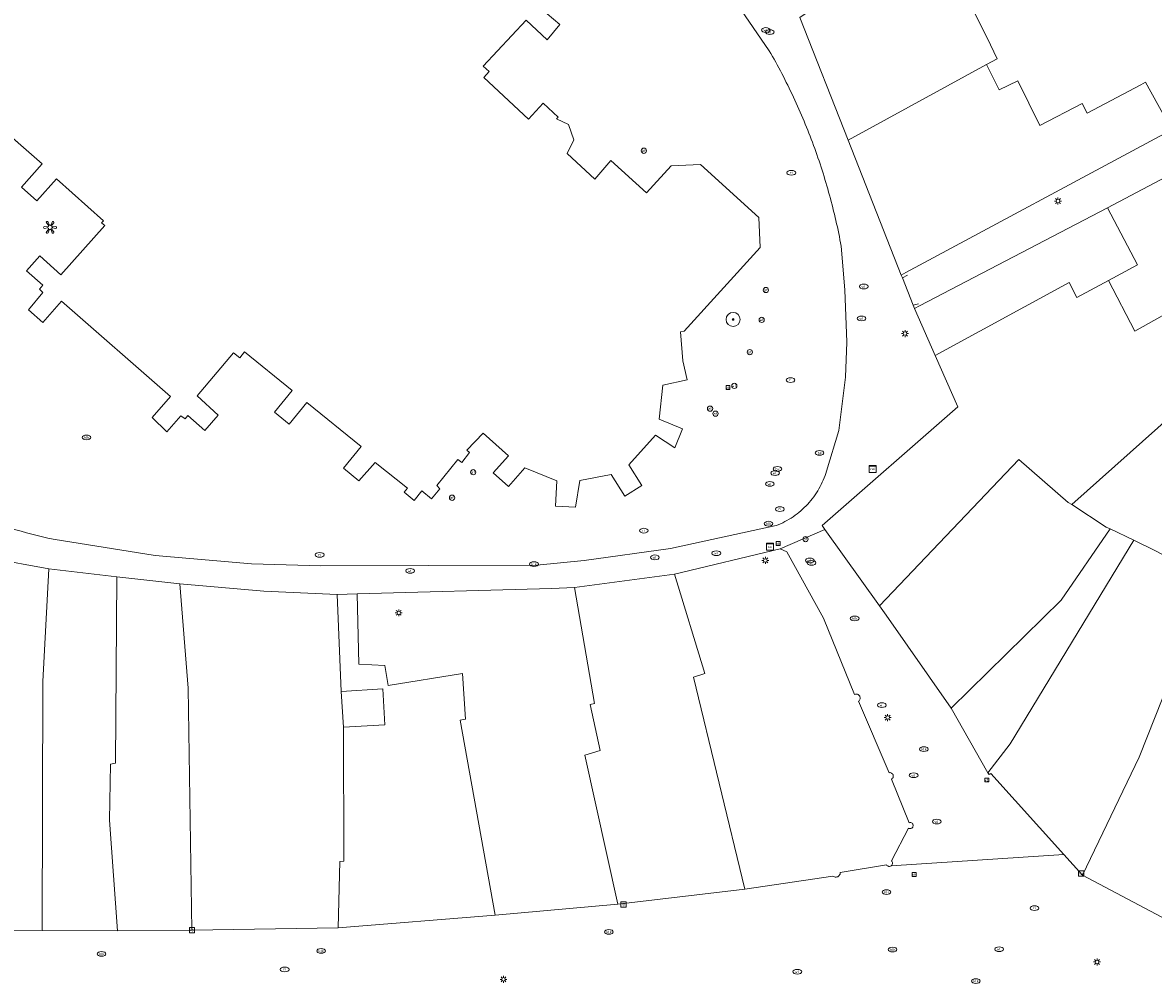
# Model space of a CAD drawing. Header units: metres. Extents: x 187916 to 189411, y 333285 to 334910.
# Tile 342 of 348: x 188749 to 188814, y 334398 to 334453. Entities that reach past the tile are written whole.
import ezdxf
from ezdxf.enums import TextEntityAlignment as Align

# ---------------------------------------------------------------- set-up
doc = ezdxf.new("R2010")
doc.units = ezdxf.units.M
for name, color, linetype, lineweight in [('B-WE-GR-BOOM-S', 253, 'Continuous', 15), ('B-WE-IE-KUNSTOBJECT-S', 253, 'Continuous', 15), ('B-WE-IE-MEUBILAIR-S', 253, 'Continuous', 15), ('B-WE-IE-TERREINAFSCHEIDING_KUNSTMATIG_MUUR-G', 253, 'IE-TERREINAFSCHEIDING_KUNSTMATIG-SO', 15), ('B-WE-OG-BEBOUWING-GV', 253, 'Continuous', 15), ('B-WE-OG-TERREIN_ERF-GV', 253, 'Continuous', 15), ('B-WE-VH-OPENVERHARDING_SIERBESTRATING-GV', 253, 'Continuous', 15), ('B-WE-VH-OPENVERHARDING_STRAATBAKSTEEN-GV', 253, 'Continuous', 15)]:
    doc.layers.add(name, color=color, linetype=linetype, lineweight=lineweight)
doc.styles.add('NLCS-ISO', font='NLCS-ISO.ttf')
doc.linetypes.add('IE-TERREINAFSCHEIDING_KUNSTMATIG-SO', pattern='A,4,[82,NLCS.SHX,S=0.75,R=90,X=0,Y=0],4,-2', length=10)

# ---------------------------------------------------------------- blocks, each defined once
blk = doc.blocks.new('SIE-MEUBILAIR_BORD_VERKEER-SO')
blk.add_lwpolyline([(-0.5625, -0.5625), (0.5625, -0.5625), (0.5625, 0.5625), (-0.5625, 0.5625)], close=True)
at = {"style": 'NLCS-ISO'}
blk.add_text('vb', height=0.75, dxfattribs=at).set_placement((0, 0), align=Align.MIDDLE_CENTER)
blk = doc.blocks.new('SIE-MEUBILAIR_BORD_LOCATIEPAAL-SO')
blk.add_lwpolyline([(-0.75, -0.75), (0.75, -0.75), (0.75, 0.75), (-0.75, 0.75)], close=True)
at = {"style": 'NLCS-ISO'}
blk.add_text('lp', height=0.75, dxfattribs=at).set_placement((0.01, 0.12), align=Align.MIDDLE_CENTER)
blk = doc.blocks.new('SIE-MEUBILAIR_KAST_CAI-SO')
for points in [[(-1, 1), (1, 1), (1, 0.84), (-1, 0.84)], [(-1, 0.76), (1, 0.76), (1, -1), (-1, -1)]]:
    blk.add_lwpolyline(points, close=True)
at = {"style": 'NLCS-ISO'}
blk.add_text('cai', height=0.75, dxfattribs=at).set_placement((0, 0), align=Align.MIDDLE_CENTER)
blk = doc.blocks.new('SIE-MEUBILAIR_PAAL_LICHTMAST-SO')
for points in [[(-0.62, 0), (-1, 0)], [(-0.71, 0.71), (-0.44, 0.44)], [(0, 1), (0, 0.62)], [(0.44, 0.44), (0.71, 0.71)], [(1, 0), (0.62, 0)], [(-0.71, -0.71), (-0.44, -0.44)], [(0, -0.62), (0, -1)], [(0.44, -0.44), (0.71, -0.71)]]:
    blk.add_lwpolyline(points)
blk.add_circle((0, 0), 0.5)
blk = doc.blocks.new('SIE-MEUBILAIR_PAAL_AFSLUITPAAL-SO')
blk.add_circle((0, 0), 0.75)
at = {"style": 'NLCS-ISO'}
blk.add_text('af', height=0.75, dxfattribs=at).set_placement((0, 0.05), align=Align.MIDDLE_CENTER)
blk = doc.blocks.new('SIE-MEUBILAIR_PUT_BRANDKRAAN-SO')
blk.add_ellipse((0, 0), major_axis=(1.25, 0), ratio=0.54)
at = {"style": 'NLCS-ISO'}
blk.add_text('bk', height=0.75, dxfattribs=at).set_placement((0.03, 0), align=Align.MIDDLE_CENTER)
blk = doc.blocks.new('SIE-MEUBILAIR_PUT_KOLK-SO')
blk.add_ellipse((0, 0), major_axis=(1.25, 0), ratio=0.54)
at = {"style": 'NLCS-ISO'}
blk.add_text('klk', height=0.75, dxfattribs=at).set_placement((0.03, 0), align=Align.MIDDLE_CENTER)
blk = doc.blocks.new('SIE-MEUBILAIR_PUT_WATERLEIDINGPUT-SO')
blk.add_ellipse((0, 0), major_axis=(1.25, 0), ratio=0.54)
at = {"style": 'NLCS-ISO'}
blk.add_text('wl', height=0.75, dxfattribs=at).set_placement((-0.14, 0), align=Align.MIDDLE_CENTER)
blk = doc.blocks.new('SIE-MEUBILAIR_PUT_RIOOLPUT-SO')
blk.add_ellipse((0, 0), major_axis=(1.25, 0), ratio=0.54)
at = {"style": 'NLCS-ISO'}
blk.add_text('ri', height=0.75, dxfattribs=at).set_placement((-0.04, 0.07), align=Align.MIDDLE_CENTER)
blk = doc.blocks.new('SIE-KUNSTOBJECT-SO')
at = {"flags": 128}
blk.add_lwpolyline([(0.27, -0.73, 0.700208), (-0.27, -0.73), (-0.56, -1.53, -1), (-1.05, -1.25), (-0.5, -0.6, 0.700208), (-0.77, -0.13), (-1.6, -0.28, -1), (-1.6, 0.28), (-0.77, 0.13, 0.700208), (-0.5, 0.6), (-1.05, 1.25, -1), (-0.56, 1.53), (-0.27, 0.73, 0.700208), (0.27, 0.73), (0.56, 1.53, -1), (1.05, 1.25), (0.5, 0.6, 0.700208), (0.77, 0.13), (1.6, 0.28, -1), (1.6, -0.28), (0.77, -0.13, 0.700208), (0.5, -0.6), (1.05, -1.25, -1), (0.56, -1.53)], format="xyb", close=True, dxfattribs=at)
blk = doc.blocks.new('SGR-BOOM_GBKN-SO')
at = {"linetype": 'ByBlock', "lineweight": 18}
h = blk.add_hatch(color=0, dxfattribs=at)
h.dxf.hatch_style = 1
edge = h.paths.add_edge_path()
edge.add_arc((0, 0), 0.25, 0, 360)
at = {"color": 0, "linetype": 'ByBlock', "lineweight": 18}
for radius in [2, 0.25]:
    blk.add_circle((0, 0), radius, dxfattribs=at)
at = {"color": 0, "linetype": 'ByBlock', "lineweight": 18, "style": 'NLCS-ISO'}
blk.add_attdef('SOORT', (2.5, 0), '', height=1.5, dxfattribs=at)
blk = doc.blocks.new('DTM')
at = {"layer": 'B-WE-IE-TERREINAFSCHEIDING_KUNSTMATIG_MUUR-G', "ltscale": 0.2, "flags": 128}
for points in [[(188811.603, 334442.211), (188815.611, 334444.319)], [(188799.853, 334438.196), (188799.785, 334438.353)], [(188800.133, 334438.347), (188799.853, 334438.196)], [(188800.761, 334436.71), (188800.455, 334436.624)], [(188800.455, 334436.624), (188800.531, 334436.431)]]:
    blk.add_lwpolyline(points, dxfattribs=at)
at = {"layer": 'B-WE-OG-BEBOUWING-GV', "ltscale": 0.2, "flags": 128}
for points in [[(188747.63, 334447.274), (188750.579, 334444.73), (188749.401, 334443.38), (188750.268, 334442.602), (188751.403, 334443.867), (188754.082, 334441.463), (188753.982, 334441.351), (188754.168, 334441.184), (188751.649, 334438.367), (188750.451, 334439.45), (188749.68, 334438.602), (188750.619, 334437.778), (188750.431, 334437.54), (188750.622, 334437.342), (188749.794, 334436.366), (188750.624, 334435.641), (188751.676, 334436.847), (188757.931, 334431.391), (188756.879, 334430.185), (188757.712, 334429.378), (188758.522, 334430.285), (188758.762, 334430.111), (188758.913, 334430.307), (188759.888, 334429.448), (188760.659, 334430.323), (188759.453, 334431.431), (188761.541, 334433.89), (188761.89, 334433.606), (188762.174, 334433.955), (188764.887, 334431.743), (188763.876, 334430.503), (188764.728, 334429.808), (188765.739, 334431.048), (188768.839, 334428.52), (188767.828, 334427.28), (188768.712, 334426.559), (188769.658, 334427.611), (188771.492, 334426.142), (188771.304, 334425.908), (188771.892, 334425.437), (188772.324, 334425.997), (188772.88, 334425.525), (188773.355, 334426.106), (188773.185, 334426.29), (188774.376, 334427.791), (188774.604, 334427.618), (188775.053, 334428.191), (188774.908, 334428.318), (188775.844, 334429.302), (188777.282, 334427.989), (188776.414, 334427.021), (188777.295, 334426.231), (188778.214, 334427.311), (188780.046, 334426.57), (188779.976, 334425.112), (188781.13, 334425.045), (188781.364, 334426.588), (188783.171, 334426.933), (188783.949, 334425.679), (188784.926, 334426.302), (188784.173, 334427.483), (188785.705, 334429.172), (188786.817, 334428.458), (188787.249, 334429.535), (188785.913, 334430.092), (188786.126, 334432.04), (188787.527, 334432.354), (188787.262, 334433.438), (188787.138, 334435.099), (188787.341, 334435.131), (188791.701, 334439.928), (188791.618, 334441.645), (188788.285, 334444.682), (188786.607, 334444.617), (188785.184, 334443.052), (188783.139, 334444.908), (188782.232, 334443.849), (188780.641, 334445.324), (188781.028, 334446.088), (188780.716, 334446.982), (188780.041, 334447.291), (188780.136, 334447.403), (188779.277, 334448.204), (188778.425, 334447.289), (188775.864, 334449.674), (188776.17, 334450.004), (188775.841, 334450.31), (188778.295, 334452.945), (188779.502, 334451.82), (188780.219, 334452.71), (188779.147, 334453.622)], [(188814.474, 334429.594), (188809.545, 334425.197), (188811.524, 334423.915), (188811.75, 334423.806), (188813.102, 334423.156), (188814.389, 334422.537)], [(188816.998, 334419.781), (188813.399, 334410.738), (188810.165, 334403.964), (188816.007, 334400.873)]]:
    blk.add_lwpolyline(points, dxfattribs=at)
for points in [[(188810.368, 334464.003), (188810.2, 334464.125), (188808.864, 334463.193), (188807.366, 334462.147), (188807.253, 334462.068), (188802.641, 334458.955), (188793.969, 334453.102), (188796.738, 334446.079), (188804.667, 334450.407), (188805.278, 334450.741), (188804.888, 334451.536), (188803.294, 334454.783), (188804.464, 334455.357), (188806.206, 334456.213), (188805.982, 334456.668), (188807.462, 334457.395), (188807.119, 334458.093), (188809.099, 334459.065), (188811.872, 334453.984), (188816.026, 334456.168), (188812.791, 334460.648)], [(188799.785, 334438.353), (188800.053, 334438.497), (188814.849, 334446.446), (188815.274, 334446.674), (188813.773, 334449.394), (188813.502, 334449.251), (188810.423, 334447.63), (188810.15, 334448.187), (188807.721, 334446.909), (188806.457, 334449.482), (188805.38, 334448.954), (188804.667, 334450.407), (188796.738, 334446.079)], [(188811.603, 334442.211), (188800.826, 334436.585), (188800.531, 334436.431), (188801.725, 334433.736), (188809.393, 334437.915), (188809.844, 334437.059), (188811.66, 334438.048), (188813.311, 334438.94)], [(188811.66, 334438.048), (188809.844, 334437.059), (188809.393, 334437.915), (188801.725, 334433.736), (188803.023, 334430.808), (188795.244, 334424.004), (188795.403, 334423.782), (188798.527, 334419.408), (188806.525, 334427.791), (188809.343, 334425.328), (188809.545, 334425.197), (188814.474, 334429.594), (188817.424, 334432.246), (188821.166, 334435.562), (188819.418, 334438.659), (188813.161, 334435.127)], [(188811.75, 334423.806), (188811.524, 334423.915), (188809.545, 334425.197), (188809.343, 334425.328), (188806.525, 334427.791), (188798.527, 334419.408), (188798.919, 334418.859), (188802.649, 334413.539), (188808.939, 334419.726)], [(188811.75, 334423.806), (188808.939, 334419.726), (188802.649, 334413.539), (188804.749, 334409.841), (188806.016, 334411.501), (188813.102, 334423.156)], [(188813.102, 334423.156), (188806.016, 334411.501), (188804.749, 334409.841), (188804.807, 334409.738), (188804.903, 334409.792), (188809.096, 334405.148), (188810.165, 334403.964), (188813.399, 334410.738), (188816.998, 334419.781), (188816.573, 334421.358), (188814.389, 334422.537)], [(188797.112, 334414.324), (188795.328, 334418.702), (188793.224, 334422.485), (188792.848, 334422.665), (188786.785, 334421.213), (188788.536, 334415.52), (188787.873, 334415.312), (188790.827, 334403.167), (188795.865, 334403.915), (188795.906, 334403.888), (188795.952, 334403.869), (188796, 334403.858), (188796.05, 334403.858), (188796.099, 334403.866), (188796.145, 334403.884), (188796.187, 334403.91), (188796.223, 334403.944), (188796.252, 334403.984), (188796.273, 334404.029), (188796.285, 334404.077), (188796.287, 334404.127), (188798.934, 334404.562), (188798.94, 334404.553), (188798.947, 334404.544), (188798.954, 334404.535), (188798.961, 334404.527), (188798.969, 334404.52), (188798.978, 334404.513), (188798.987, 334404.506), (188798.996, 334404.5), (188799.049, 334404.478), (188799.077, 334404.473), (188799.106, 334404.473), (188799.161, 334404.485), (188799.211, 334404.514), (188799.239, 334404.542), (188799.261, 334404.575), (188799.275, 334404.612), (188799.281, 334404.652), (188799.279, 334404.691), (188799.268, 334404.729), (188799.249, 334404.764), (188799.224, 334404.795), (188800.193, 334406.668), (188800.224, 334406.652), (188800.257, 334406.642), (188800.292, 334406.64), (188800.327, 334406.644), (188800.36, 334406.655), (188800.39, 334406.673), (188800.416, 334406.696), (188800.437, 334406.724), (188800.452, 334406.756), (188800.46, 334406.79), (188800.461, 334406.825), (188800.456, 334406.859), (188800.443, 334406.892), (188800.424, 334406.921), (188800.399, 334406.946), (188800.37, 334406.965), (188800.338, 334406.979), (188800.304, 334406.985), (188800.269, 334406.985), (188800.235, 334406.978), (188799.215, 334409.472), (188799.245, 334409.491), (188799.272, 334409.515), (188799.293, 334409.543), (188799.309, 334409.575), (188799.319, 334409.609), (188799.323, 334409.645), (188799.321, 334409.68), (188799.312, 334409.715), (188799.297, 334409.747), (188799.276, 334409.777), (188799.251, 334409.802), (188799.221, 334409.822), (188799.189, 334409.837), (188799.154, 334409.845), (188799.118, 334409.847), (188799.083, 334409.842), (188797.33, 334413.931), (188797.362, 334413.957), (188797.389, 334413.989), (188797.409, 334414.026), (188797.422, 334414.065), (188797.428, 334414.106), (188797.426, 334414.148), (188797.417, 334414.189), (188797.4, 334414.227), (188797.377, 334414.261), (188797.347, 334414.291), (188797.313, 334414.314), (188797.275, 334414.331), (188797.234, 334414.341), (188797.193, 334414.343), (188797.152, 334414.337)], [(188750.571, 334400.795), (188750.608, 334415.073), (188750.968, 334421.512), (188747.604, 334422.129), (188746.526, 334411.651), (188746.314, 334407.43), (188746.241, 334400.814)], [(188750.968, 334421.512), (188750.608, 334415.073), (188750.571, 334400.795), (188754.886, 334400.777), (188754.434, 334407.121), (188754.483, 334410.328), (188754.781, 334410.393), (188754.854, 334421.066)], [(188786.785, 334421.213), (188781.069, 334420.452), (188782.214, 334413.812), (188781.972, 334413.74), (188782.536, 334411.116), (188781.658, 334410.852), (188783.547, 334402.307), (188790.827, 334403.167), (188787.873, 334415.312), (188788.536, 334415.52)], [(188754.854, 334421.066), (188754.781, 334410.393), (188754.483, 334410.328), (188754.434, 334407.121), (188754.886, 334400.777), (188759.144, 334400.829), (188758.936, 334414.685), (188758.461, 334420.66)], [(188759.144, 334400.829), (188767.536, 334400.956), (188767.634, 334404.748), (188767.85, 334404.77), (188767.839, 334412.442), (188767.711, 334414.489), (188767.471, 334420.059), (188763.275, 334420.236), (188758.461, 334420.66), (188758.936, 334414.685)], [(188767.711, 334414.489), (188770.08, 334414.638), (188770.208, 334412.592), (188767.839, 334412.442), (188767.85, 334404.77), (188767.634, 334404.748), (188767.536, 334400.956), (188776.529, 334401.67), (188774.52, 334412.86), (188774.832, 334412.905), (188774.647, 334415.515), (188770.392, 334414.845), (188770.21, 334415.99), (188768.723, 334416.066), (188768.626, 334420.087), (188767.471, 334420.059)], [(188781.069, 334420.452), (188779.758, 334420.401), (188768.626, 334420.087), (188768.723, 334416.066), (188770.21, 334415.99), (188770.392, 334414.845), (188774.647, 334415.515), (188774.832, 334412.905), (188774.52, 334412.86), (188776.529, 334401.67), (188783.547, 334402.307), (188781.658, 334410.852), (188782.536, 334411.116), (188781.972, 334413.74), (188782.214, 334413.812)]]:
    blk.add_lwpolyline(points, close=True, dxfattribs=at)
at = {"layer": 'B-WE-OG-TERREIN_ERF-GV', "ltscale": 0.2, "flags": 128}
for points in [[(188816.026, 334456.168), (188811.872, 334453.984), (188809.099, 334459.065), (188807.119, 334458.093), (188807.462, 334457.395), (188805.982, 334456.668), (188806.206, 334456.213), (188804.464, 334455.357), (188803.294, 334454.783), (188804.888, 334451.536), (188805.278, 334450.741), (188804.667, 334450.407), (188805.38, 334448.954), (188806.457, 334449.482), (188807.721, 334446.909), (188810.15, 334448.187), (188810.423, 334447.63), (188813.502, 334449.251), (188813.773, 334449.394), (188815.274, 334446.674), (188817.037, 334447.621), (188816.954, 334447.761), (188820.353, 334450.177), (188820.212, 334450.372)], [(188767.711, 334414.489), (188767.839, 334412.442), (188770.208, 334412.592), (188770.08, 334414.638)]]:
    blk.add_lwpolyline(points, close=True, dxfattribs=at)
for points in [[(188815.611, 334444.319), (188811.603, 334442.211), (188813.311, 334438.94), (188811.66, 334438.048)], [(188811.66, 334438.048), (188813.161, 334435.127), (188819.418, 334438.659), (188816.426, 334444.011)]]:
    blk.add_lwpolyline(points, dxfattribs=at)
at = {"layer": 'B-WE-VH-OPENVERHARDING_SIERBESTRATING-GV', "ltscale": 0.2, "flags": 128}
for points in [[(188792.224, 334451.203), (188789.923, 334454.555), (188782.744, 334463.086), (188782.162, 334463.778), (188776.397, 334468.901), (188776.066, 334469.119), (188766.59, 334475.377), (188755.407, 334482.115)], [(188779.147, 334453.622), (188780.219, 334452.71), (188779.502, 334451.82), (188778.295, 334452.945), (188775.841, 334450.31), (188776.17, 334450.004), (188775.864, 334449.674), (188778.425, 334447.289), (188779.277, 334448.204), (188780.136, 334447.403), (188780.041, 334447.291), (188780.716, 334446.982), (188781.028, 334446.088), (188780.641, 334445.324), (188782.232, 334443.849), (188783.139, 334444.908), (188785.184, 334443.052), (188786.607, 334444.617), (188788.285, 334444.682), (188791.618, 334441.645), (188791.701, 334439.928), (188787.341, 334435.131), (188787.138, 334435.099), (188787.262, 334433.438), (188787.527, 334432.354), (188786.126, 334432.04), (188785.913, 334430.092), (188787.249, 334429.535), (188786.817, 334428.458), (188785.705, 334429.172), (188784.173, 334427.483), (188784.926, 334426.302), (188783.949, 334425.679), (188783.171, 334426.933), (188781.364, 334426.588), (188781.13, 334425.045), (188779.976, 334425.112), (188780.046, 334426.57), (188778.214, 334427.311), (188777.295, 334426.231), (188776.414, 334427.021), (188777.282, 334427.989), (188775.844, 334429.302), (188774.908, 334428.318), (188775.053, 334428.191), (188774.604, 334427.618), (188774.376, 334427.791), (188773.185, 334426.29), (188773.355, 334426.106), (188772.88, 334425.525), (188772.324, 334425.997), (188771.892, 334425.437), (188771.304, 334425.908), (188771.492, 334426.142), (188769.658, 334427.611), (188768.712, 334426.559), (188767.828, 334427.28), (188768.839, 334428.52), (188765.739, 334431.048), (188764.728, 334429.808), (188763.876, 334430.503), (188764.887, 334431.743), (188762.174, 334433.955), (188761.89, 334433.606), (188761.541, 334433.89), (188759.453, 334431.431), (188760.659, 334430.323), (188759.888, 334429.448), (188758.913, 334430.307), (188758.762, 334430.111), (188758.522, 334430.285), (188757.712, 334429.378), (188756.879, 334430.185), (188757.931, 334431.391), (188751.676, 334436.847), (188750.624, 334435.641), (188749.794, 334436.366), (188750.622, 334437.342), (188750.431, 334437.54), (188750.619, 334437.778), (188749.68, 334438.602), (188750.451, 334439.45), (188751.649, 334438.367), (188754.168, 334441.184), (188753.982, 334441.351), (188754.082, 334441.463), (188751.403, 334443.867), (188750.268, 334442.602), (188749.401, 334443.38), (188750.579, 334444.73), (188747.63, 334447.274)], [(188795.501, 334427.122), (188796.199, 334429.448), (188796.585, 334432.497), (188796.671, 334434.504), (188796.554, 334437.509), (188796.342, 334440.004)], [(188751.213, 334423.217), (188757.053, 334422.275), (188762.571, 334421.802), (188766.541, 334421.697), (188778.906, 334421.737), (188781.622, 334421.994), (188786.561, 334422.688), (188792.611, 334423.999)]]:
    blk.add_lwpolyline(points, dxfattribs=at)
for points in [[(188793.607, 334448.545, 0.020905), (188792.224, 334451.203)], [(188794.759, 334445.779, 0.020949), (188793.607, 334448.545)], [(188795.673, 334442.925, 0.021103), (188794.759, 334445.779)], [(188796.342, 334440.004, 0.02161), (188795.673, 334442.925)], [(188795.07, 334426.11, 0.057899), (188795.501, 334427.122)], [(188794.421, 334425.223, 0.057328), (188795.07, 334426.11)], [(188793.587, 334424.507, 0.056838), (188794.421, 334425.223)], [(188792.611, 334423.999, 0.056896), (188793.587, 334424.507)], [(188748.759, 334423.843, 0.01628), (188751.213, 334423.217)]]:
    blk.add_lwpolyline(points, format="xyb", dxfattribs=at)
blk.add_lwpolyline([(188815.611, 334444.319), (188814.849, 334446.446), (188800.053, 334438.497), (188799.785, 334438.353), (188799.853, 334438.196), (188800.455, 334436.624), (188800.531, 334436.431), (188800.826, 334436.585), (188811.603, 334442.211)], close=True, dxfattribs=at)
at = {"layer": 'B-WE-VH-OPENVERHARDING_STRAATBAKSTEEN-GV', "ltscale": 0.2, "flags": 128}
for points in [[(188747.604, 334422.129), (188750.968, 334421.512), (188754.854, 334421.066), (188758.461, 334420.66), (188763.275, 334420.236), (188767.471, 334420.059), (188768.626, 334420.087), (188779.758, 334420.401), (188781.069, 334420.452), (188786.785, 334421.213), (188792.848, 334422.665), (188795.403, 334423.782), (188795.244, 334424.004), (188803.023, 334430.808), (188801.725, 334433.736), (188800.531, 334436.431), (188800.455, 334436.624), (188799.853, 334438.196), (188799.785, 334438.353), (188796.738, 334446.079), (188793.969, 334453.102)], [(188782.162, 334463.778), (188782.744, 334463.086), (188789.923, 334454.555), (188792.224, 334451.203)], [(188796.342, 334440.004), (188796.554, 334437.509), (188796.671, 334434.504), (188796.585, 334432.497), (188796.199, 334429.448), (188795.501, 334427.122)], [(188816.007, 334400.873), (188810.165, 334403.964), (188809.096, 334405.148), (188799.211, 334404.514), (188799.161, 334404.485), (188799.106, 334404.473), (188799.077, 334404.473), (188799.049, 334404.478), (188798.996, 334404.5), (188798.987, 334404.506), (188798.978, 334404.513), (188798.969, 334404.52), (188798.961, 334404.527), (188798.954, 334404.535), (188798.947, 334404.544), (188798.94, 334404.553), (188798.934, 334404.562), (188796.287, 334404.127), (188796.285, 334404.077), (188796.273, 334404.029), (188796.252, 334403.984), (188796.223, 334403.944), (188796.187, 334403.91), (188796.145, 334403.884), (188796.099, 334403.866), (188796.05, 334403.858), (188796, 334403.858), (188795.952, 334403.869), (188795.906, 334403.888), (188795.865, 334403.915), (188790.827, 334403.167), (188783.547, 334402.307), (188776.529, 334401.67), (188767.536, 334400.956), (188759.144, 334400.829), (188754.886, 334400.777), (188750.571, 334400.795), (188746.241, 334400.814)], [(188792.611, 334423.999), (188786.561, 334422.688), (188781.622, 334421.994), (188778.906, 334421.737), (188766.541, 334421.697), (188762.571, 334421.802), (188757.053, 334422.275), (188751.213, 334423.217)]]:
    blk.add_lwpolyline(points, dxfattribs=at)
for points in [[(188792.224, 334451.203, -0.020905), (188793.607, 334448.545)], [(188793.607, 334448.545, -0.020949), (188794.759, 334445.779)], [(188794.759, 334445.779, -0.021103), (188795.673, 334442.925)], [(188795.673, 334442.925, -0.02161), (188796.342, 334440.004)], [(188795.501, 334427.122, -0.057899), (188795.07, 334426.11)], [(188795.07, 334426.11, -0.057328), (188794.421, 334425.223)], [(188794.421, 334425.223, -0.056838), (188793.587, 334424.507)], [(188793.587, 334424.507, -0.056896), (188792.611, 334423.999)], [(188751.213, 334423.217, -0.01628), (188748.759, 334423.843)]]:
    blk.add_lwpolyline(points, format="xyb", dxfattribs=at)
blk.add_lwpolyline([(188799.211, 334404.514), (188809.096, 334405.148), (188804.903, 334409.792), (188804.807, 334409.738), (188804.749, 334409.841), (188802.649, 334413.539), (188798.919, 334418.859), (188798.527, 334419.408), (188795.403, 334423.782), (188792.848, 334422.665), (188793.224, 334422.485), (188795.328, 334418.702), (188797.112, 334414.324), (188797.152, 334414.337), (188797.193, 334414.343), (188797.234, 334414.341), (188797.275, 334414.331), (188797.313, 334414.314), (188797.347, 334414.291), (188797.377, 334414.261), (188797.4, 334414.227), (188797.417, 334414.189), (188797.426, 334414.148), (188797.428, 334414.106), (188797.422, 334414.065), (188797.409, 334414.026), (188797.389, 334413.989), (188797.362, 334413.957), (188797.33, 334413.931), (188799.083, 334409.842), (188799.118, 334409.847), (188799.154, 334409.845), (188799.189, 334409.837), (188799.221, 334409.822), (188799.251, 334409.802), (188799.276, 334409.777), (188799.297, 334409.747), (188799.312, 334409.715), (188799.321, 334409.68), (188799.323, 334409.645), (188799.319, 334409.609), (188799.309, 334409.575), (188799.293, 334409.543), (188799.272, 334409.515), (188799.245, 334409.491), (188799.215, 334409.472), (188800.235, 334406.978), (188800.269, 334406.985), (188800.304, 334406.985), (188800.338, 334406.979), (188800.37, 334406.965), (188800.399, 334406.946), (188800.424, 334406.921), (188800.443, 334406.892), (188800.456, 334406.859), (188800.461, 334406.825), (188800.46, 334406.79), (188800.452, 334406.756), (188800.437, 334406.724), (188800.416, 334406.696), (188800.39, 334406.673), (188800.36, 334406.655), (188800.327, 334406.644), (188800.292, 334406.64), (188800.257, 334406.642), (188800.224, 334406.652), (188800.193, 334406.668), (188799.224, 334404.795), (188799.249, 334404.764), (188799.268, 334404.729), (188799.279, 334404.691), (188799.281, 334404.652), (188799.275, 334404.612), (188799.261, 334404.575), (188799.239, 334404.542)], close=True, dxfattribs=at)
at = {"layer": 'B-WE-GR-BOOM-S', "xscale": 0.2, "yscale": 0.2, "zscale": 0.2}
blk.add_blockref('SGR-BOOM_GBKN-SO', (188790.15, 334435.81), dxfattribs=at)
at = {"layer": 'B-WE-IE-KUNSTOBJECT-S', "xscale": 0.2, "yscale": 0.2, "zscale": 0.2}
blk.add_blockref('SIE-KUNSTOBJECT-SO', (188751.03, 334441.083), dxfattribs=at)
at = {"layer": 'B-WE-IE-MEUBILAIR-S', "xscale": 0.2, "yscale": 0.2, "zscale": 0.2}
for name, p in [('SIE-MEUBILAIR_PUT_WATERLEIDINGPUT-SO', (188792.024, 334452.389)), ('SIE-MEUBILAIR_PUT_WATERLEIDINGPUT-SO', (188792.25, 334452.271)), ('SIE-MEUBILAIR_PAAL_AFSLUITPAAL-SO', (188785.04, 334445.473)), ('SIE-MEUBILAIR_PUT_RIOOLPUT-SO', (188793.485, 334444.209)), ('SIE-MEUBILAIR_PAAL_LICHTMAST-SO', (188808.757, 334442.585)), ('SIE-MEUBILAIR_PAAL_AFSLUITPAAL-SO', (188792.029, 334437.492)), ('SIE-MEUBILAIR_PUT_WATERLEIDINGPUT-SO', (188797.633, 334437.695)), ('SIE-MEUBILAIR_PAAL_AFSLUITPAAL-SO', (188791.788, 334435.784)), ('SIE-MEUBILAIR_PUT_WATERLEIDINGPUT-SO', (188797.509, 334435.869)), ('SIE-MEUBILAIR_PAAL_LICHTMAST-SO', (188800, 334435)), ('SIE-MEUBILAIR_PAAL_AFSLUITPAAL-SO', (188791.109, 334433.936)), ('SIE-MEUBILAIR_PUT_RIOOLPUT-SO', (188793.443, 334432.334)), ('SIE-MEUBILAIR_BORD_VERKEER-SO', (188789.859, 334431.906)), ('SIE-MEUBILAIR_PAAL_AFSLUITPAAL-SO', (188790.221, 334432.001)), ('SIE-MEUBILAIR_PAAL_AFSLUITPAAL-SO', (188788.83, 334430.698)), ('SIE-MEUBILAIR_PAAL_AFSLUITPAAL-SO', (188789.143, 334430.412)), ('SIE-MEUBILAIR_PUT_KOLK-SO', (188753.116, 334429.052)), ('SIE-MEUBILAIR_PUT_BRANDKRAAN-SO', (188795.104, 334428.158)), ('SIE-MEUBILAIR_PAAL_AFSLUITPAAL-SO', (188775.264, 334427.057)), ('SIE-MEUBILAIR_PUT_WATERLEIDINGPUT-SO', (188792.552, 334427.009)), ('SIE-MEUBILAIR_PUT_BRANDKRAAN-SO', (188792.688, 334427.243)), ('SIE-MEUBILAIR_KAST_CAI-SO', (188798.135, 334427.248)), ('SIE-MEUBILAIR_PUT_WATERLEIDINGPUT-SO', (188792.257, 334426.382)), ('SIE-MEUBILAIR_PAAL_AFSLUITPAAL-SO', (188774.054, 334425.594)), ('SIE-MEUBILAIR_PUT_RIOOLPUT-SO', (188792.834, 334424.942)), ('SIE-MEUBILAIR_PUT_RIOOLPUT-SO', (188785.034, 334423.707)), ('SIE-MEUBILAIR_PUT_KOLK-SO', (188792.181, 334424.107)), ('SIE-MEUBILAIR_PAAL_AFSLUITPAAL-SO', (188794.297, 334423.223)), ('SIE-MEUBILAIR_PUT_WATERLEIDINGPUT-SO', (188789.191, 334422.416)), ('SIE-MEUBILAIR_KAST_CAI-SO', (188792.27, 334422.793)), ('SIE-MEUBILAIR_BORD_VERKEER-SO', (188792.734, 334422.967)), ('SIE-MEUBILAIR_PUT_RIOOLPUT-SO', (188766.471, 334422.322)), ('SIE-MEUBILAIR_PUT_KOLK-SO', (188778.746, 334421.791)), ('SIE-MEUBILAIR_PUT_WATERLEIDINGPUT-SO', (188785.672, 334422.179)), ('SIE-MEUBILAIR_PAAL_LICHTMAST-SO', (188792, 334422)), ('SIE-MEUBILAIR_PUT_WATERLEIDINGPUT-SO', (188794.539, 334422.006)), ('SIE-MEUBILAIR_PUT_WATERLEIDINGPUT-SO', (188794.648, 334421.86)), ('SIE-MEUBILAIR_PUT_WATERLEIDINGPUT-SO', (188771.658, 334421.402)), ('SIE-MEUBILAIR_PAAL_LICHTMAST-SO', (188771, 334419)), ('SIE-MEUBILAIR_PUT_KOLK-SO', (188797.112, 334418.68)), ('SIE-MEUBILAIR_PUT_WATERLEIDINGPUT-SO', (188798.676, 334413.713)), ('SIE-MEUBILAIR_PAAL_LICHTMAST-SO', (188799, 334413)), ('SIE-MEUBILAIR_PUT_KOLK-SO', (188801.081, 334411.193)), ('SIE-MEUBILAIR_PUT_WATERLEIDINGPUT-SO', (188800.492, 334409.692)), ('SIE-MEUBILAIR_BORD_VERKEER-SO', (188804.679, 334409.423)), ('SIE-MEUBILAIR_PUT_WATERLEIDINGPUT-SO', (188801.813, 334407.04)), ('SIE-MEUBILAIR_BORD_VERKEER-SO', (188800.525, 334404.009)), ('SIE-MEUBILAIR_BORD_LOCATIEPAAL-SO', (188810.079, 334404.069)), ('SIE-MEUBILAIR_PUT_KOLK-SO', (188798.937, 334403.003)), ('SIE-MEUBILAIR_BORD_LOCATIEPAAL-SO', (188783.875, 334402.288)), ('SIE-MEUBILAIR_PUT_RIOOLPUT-SO', (188807.409, 334402.083)), ('SIE-MEUBILAIR_BORD_LOCATIEPAAL-SO', (188759.161, 334400.814)), ('SIE-MEUBILAIR_PUT_KOLK-SO', (188783.04, 334400.719)), ('SIE-MEUBILAIR_PUT_KOLK-SO', (188799.287, 334399.705)), ('SIE-MEUBILAIR_PUT_WATERLEIDINGPUT-SO', (188805.389, 334399.73)), ('SIE-MEUBILAIR_PUT_KOLK-SO', (188753.981, 334399.458)), ('SIE-MEUBILAIR_PUT_KOLK-SO', (188766.551, 334399.63)), ('SIE-MEUBILAIR_PAAL_LICHTMAST-SO', (188811, 334399)), ('SIE-MEUBILAIR_PUT_RIOOLPUT-SO', (188764.467, 334398.569)), ('SIE-MEUBILAIR_PUT_WATERLEIDINGPUT-SO', (188793.829, 334398.439)), ('SIE-MEUBILAIR_PAAL_LICHTMAST-SO', (188777, 334398)), ('SIE-MEUBILAIR_PUT_KOLK-SO', (188804.06, 334397.906))]:
    blk.add_blockref(name, p, dxfattribs=at)

msp = doc.modelspace()

# ---------------------------------------------------------------- block references
msp.add_blockref('DTM', (0, 0))

doc.saveas('drawing.dxf')
